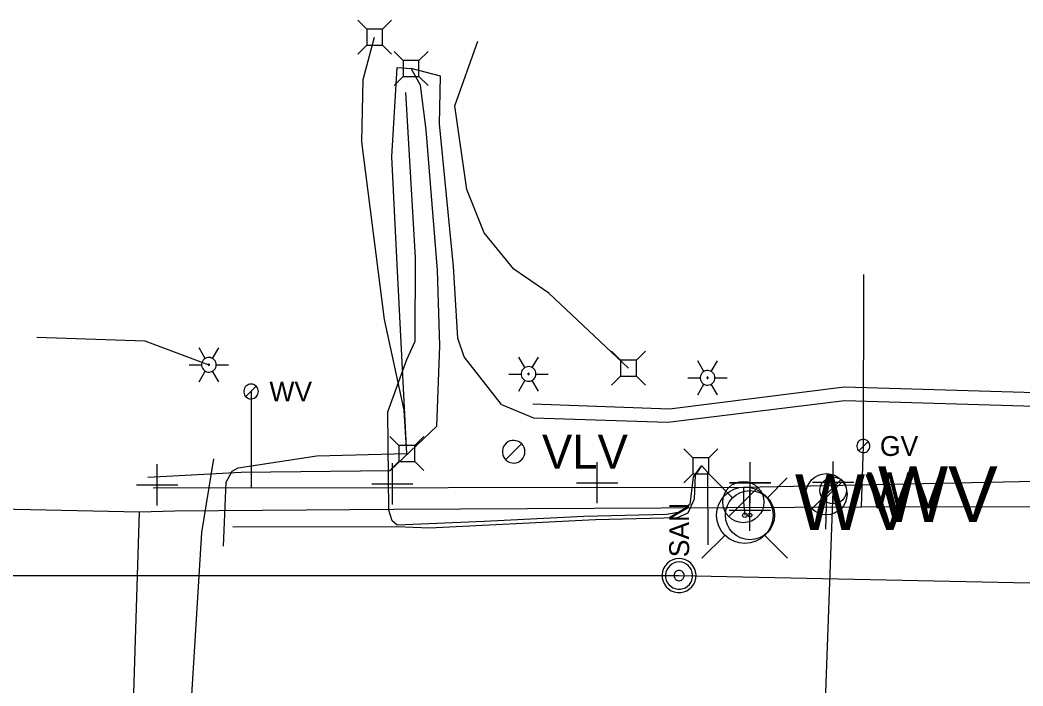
# Model space of a CAD drawing. Extents: x 600849 to 606371, y 330010 to 403088.
# Drawn here: x 601306.7 to 601501.4, y 366159.4 to 366288.7 of the extents above; entities that cross this region are included whole.
import ezdxf

# ---------------------------------------------------------------- set-up
doc = ezdxf.new("R2010")
doc.units = 0
for name, color, linetype in [('E_LTG', 7, 'Continuous'), ('E_SIG', 7, 'Continuous'), ('E_UTL_AG_Bold', 7, 'Continuous'), ('E_UTL_E_UG', 7, 'Continuous'), ('E_UTL_G', 7, 'Continuous'), ('E_UTL_G_UG', 7, 'Continuous'), ('E_UTL_SAN', 7, 'Continuous'), ('E_UTL_SAN_UG', 7, 'Continuous'), ('E_UTL_T_UG', 7, 'Continuous'), ('E_UTL_TV_UG', 7, 'Continuous'), ('E_UTL_VLV', 7, 'Continuous'), ('E_UTL_W', 7, 'Continuous'), ('E_UTL_W_UG', 7, 'Continuous'), ('E_UTL_WHydrant', 7, 'Continuous')]:
    doc.layers.add(name, color=color, linetype=linetype)

# ---------------------------------------------------------------- blocks, each defined once
blk = doc.blocks.new('PED')
at = {"layer": 'E_UTL_AG_Bold'}
for p, q in [((-8, 8), (-16, 16)), ((8, 8), (16, 16)), ((-8, -8), (-16, -16)), ((8, -8), (16, -16))]:
    blk.add_line(p, q, dxfattribs=at)
blk.add_lwpolyline([(-8, -8), (8, -8), (8, 8), (-8, 8)], close=True, dxfattribs=at)
blk = doc.blocks.new('WV')
at = {"layer": 'E_UTL_W'}
blk.add_line((-8.62, -8.62), (8.62, 8.62), dxfattribs=at)
blk.add_circle((0, 0), 12.19, dxfattribs=at)
blk.add_text('WV', height=32.918, dxfattribs=at).set_placement((30.48, -16.46))
blk = doc.blocks.new('HYD')
at = {"layer": 'E_UTL_WHydrant'}
for p, q in [((-11.69, 11.7), (-25.35, 25.35)), ((11.7, 11.7), (25.36, 25.35))]:
    blk.add_line(p, q, dxfattribs=at)
for radius in [16.72, 1.28]:
    blk.add_circle((0, 0), radius, dxfattribs=at)

msp = doc.modelspace()

# ---------------------------------------------------------------- linework, layer by layer
at = {"layer": 'E_LTG'}
for points in [[(601342.6, 366223.01), (601341.41, 366225.07)], [(601344.03, 366223.01), (601345.22, 366225.07)], [(601344.74, 366221.77), (601344.72, 366222.04), (601344.64, 366222.3), (601344.52, 366222.54), (601344.35, 366222.75), (601344.14, 366222.93), (601343.91, 366223.07), (601343.65, 366223.16), (601343.38, 366223.19), (601343.11, 366223.18), (601342.85, 366223.12), (601342.6, 366223.01), (601342.38, 366222.85), (601342.19, 366222.65), (601342.05, 366222.42), (601341.94, 366222.17), (601341.89, 366221.9), (601341.89, 366221.63), (601341.94, 366221.36), (601342.05, 366221.11), (601342.19, 366220.88), (601342.38, 366220.69), (601342.6, 366220.53), (601342.85, 366220.42), (601343.11, 366220.35), (601343.38, 366220.34), (601343.65, 366220.38), (601343.91, 366220.47), (601344.14, 366220.6), (601344.35, 366220.78), (601344.52, 366220.99), (601344.64, 366221.24), (601344.72, 366221.5), (601344.74, 366221.77)], [(601344.74, 366221.77), (601344.72, 366222.04), (601344.64, 366222.3), (601344.52, 366222.54), (601344.35, 366222.75), (601344.14, 366222.93), (601343.91, 366223.07), (601343.65, 366223.16), (601343.38, 366223.19), (601343.11, 366223.18), (601342.85, 366223.12), (601342.6, 366223.01), (601342.38, 366222.85), (601342.19, 366222.65), (601342.05, 366222.42), (601341.94, 366222.17), (601341.89, 366221.9), (601341.89, 366221.63), (601341.94, 366221.36), (601342.05, 366221.11), (601342.19, 366220.88), (601342.38, 366220.69), (601342.6, 366220.53), (601342.85, 366220.42), (601343.11, 366220.35), (601343.38, 366220.34), (601343.65, 366220.38), (601343.91, 366220.47), (601344.14, 366220.6), (601344.35, 366220.78), (601344.52, 366220.99), (601344.64, 366221.24), (601344.72, 366221.5), (601344.74, 366221.77)], [(601344.74, 366221.77), (601344.72, 366222.04), (601344.64, 366222.3), (601344.52, 366222.54), (601344.35, 366222.75), (601344.14, 366222.93), (601343.91, 366223.07), (601343.65, 366223.16), (601343.38, 366223.19), (601343.11, 366223.18), (601342.85, 366223.12), (601342.6, 366223.01), (601342.38, 366222.85), (601342.19, 366222.65), (601342.05, 366222.42), (601341.94, 366222.17), (601341.89, 366221.9), (601341.89, 366221.63), (601341.94, 366221.36), (601342.05, 366221.11), (601342.19, 366220.88), (601342.38, 366220.69), (601342.6, 366220.53), (601342.85, 366220.42), (601343.11, 366220.35), (601343.38, 366220.34), (601343.65, 366220.38), (601343.91, 366220.47), (601344.14, 366220.6), (601344.35, 366220.78), (601344.52, 366220.99), (601344.64, 366221.24), (601344.72, 366221.5), (601344.74, 366221.77)], [(601404.68, 366221.21), (601403.48, 366223.27)], [(601406.1, 366221.21), (601407.3, 366223.27)], [(601339.5, 366221.77), (601341.89, 366221.77)], [(601343.43, 366221.77), (601343.43, 366221.79), (601343.43, 366221.81), (601343.42, 366221.83), (601343.4, 366221.85), (601343.38, 366221.86), (601343.36, 366221.88), (601343.34, 366221.88), (601343.32, 366221.89), (601343.3, 366221.89), (601343.28, 366221.88), (601343.26, 366221.87), (601343.24, 366221.86), (601343.22, 366221.84), (601343.21, 366221.82), (601343.2, 366221.8), (601343.2, 366221.78), (601343.2, 366221.76), (601343.2, 366221.73), (601343.21, 366221.71), (601343.22, 366221.69), (601343.24, 366221.68), (601343.26, 366221.66), (601343.28, 366221.66), (601343.3, 366221.65), (601343.32, 366221.65), (601343.34, 366221.65), (601343.36, 366221.66), (601343.38, 366221.67), (601343.4, 366221.69), (601343.42, 366221.7), (601343.43, 366221.72), (601343.43, 366221.75), (601343.43, 366221.77)], [(601344.74, 366221.77), (601347.13, 366221.77)], [(601406.82, 366219.97), (601406.79, 366220.24), (601406.72, 366220.51), (601406.59, 366220.75), (601406.42, 366220.96), (601406.22, 366221.14), (601405.98, 366221.27), (601405.73, 366221.36), (601405.46, 366221.4), (601405.19, 366221.39), (601404.92, 366221.32), (601404.68, 366221.21), (601404.45, 366221.05), (601404.27, 366220.86), (601404.12, 366220.63), (601404.02, 366220.38), (601403.97, 366220.11), (601403.97, 366219.84), (601404.02, 366219.57), (601404.12, 366219.32), (601404.27, 366219.09), (601404.45, 366218.89), (601404.68, 366218.74), (601404.92, 366218.62), (601405.19, 366218.56), (601405.46, 366218.55), (601405.73, 366218.59), (601405.98, 366218.67), (601406.22, 366218.81), (601406.42, 366218.99), (601406.59, 366219.2), (601406.72, 366219.44), (601406.79, 366219.7), (601406.82, 366219.97)], [(601406.82, 366219.97), (601406.79, 366220.24), (601406.72, 366220.51), (601406.59, 366220.75), (601406.42, 366220.96), (601406.22, 366221.14), (601405.98, 366221.27), (601405.73, 366221.36), (601405.46, 366221.4), (601405.19, 366221.39), (601404.92, 366221.32), (601404.68, 366221.21), (601404.45, 366221.05), (601404.27, 366220.86), (601404.12, 366220.63), (601404.02, 366220.38), (601403.97, 366220.11), (601403.97, 366219.84), (601404.02, 366219.57), (601404.12, 366219.32), (601404.27, 366219.09), (601404.45, 366218.89), (601404.68, 366218.74), (601404.92, 366218.62), (601405.19, 366218.56), (601405.46, 366218.55), (601405.73, 366218.59), (601405.98, 366218.67), (601406.22, 366218.81), (601406.42, 366218.99), (601406.59, 366219.2), (601406.72, 366219.44), (601406.79, 366219.7), (601406.82, 366219.97)], [(601406.82, 366219.97), (601406.79, 366220.24), (601406.72, 366220.51), (601406.59, 366220.75), (601406.42, 366220.96), (601406.22, 366221.14), (601405.98, 366221.27), (601405.73, 366221.36), (601405.46, 366221.4), (601405.19, 366221.39), (601404.92, 366221.32), (601404.68, 366221.21), (601404.45, 366221.05), (601404.27, 366220.86), (601404.12, 366220.63), (601404.02, 366220.38), (601403.97, 366220.11), (601403.97, 366219.84), (601404.02, 366219.57), (601404.12, 366219.32), (601404.27, 366219.09), (601404.45, 366218.89), (601404.68, 366218.74), (601404.92, 366218.62), (601405.19, 366218.56), (601405.46, 366218.55), (601405.73, 366218.59), (601405.98, 366218.67), (601406.22, 366218.81), (601406.42, 366218.99), (601406.59, 366219.2), (601406.72, 366219.44), (601406.79, 366219.7), (601406.82, 366219.97)], [(601439.44, 366220.47), (601438.25, 366222.53)], [(601440.87, 366220.47), (601442.06, 366222.53)], [(601341.41, 366218.47), (601342.6, 366220.53)], [(601345.22, 366218.47), (601344.03, 366220.53)], [(601401.58, 366219.97), (601403.96, 366219.97)], [(601405.51, 366219.97), (601405.51, 366220), (601405.5, 366220.02), (601405.49, 366220.04), (601405.48, 366220.06), (601405.46, 366220.07), (601405.44, 366220.08), (601405.42, 366220.09), (601405.4, 366220.09), (601405.37, 366220.09), (601405.35, 366220.09), (601405.33, 366220.08), (601405.31, 366220.06), (601405.3, 366220.05), (601405.28, 366220.03), (601405.28, 366220.01), (601405.27, 366219.99), (601405.27, 366219.96), (601405.28, 366219.94), (601405.28, 366219.92), (601405.3, 366219.9), (601405.31, 366219.88), (601405.33, 366219.87), (601405.35, 366219.86), (601405.37, 366219.86), (601405.4, 366219.86), (601405.42, 366219.86), (601405.44, 366219.87), (601405.46, 366219.88), (601405.48, 366219.89), (601405.49, 366219.91), (601405.5, 366219.93), (601405.51, 366219.95), (601405.51, 366219.97)], [(601406.82, 366219.97), (601409.2, 366219.97)], [(601436.35, 366219.23), (601438.73, 366219.23)], [(601441.59, 366219.23), (601441.56, 366219.5), (601441.48, 366219.76), (601441.36, 366220.01), (601441.19, 366220.22), (601440.99, 366220.4), (601440.75, 366220.53), (601440.49, 366220.62), (601440.22, 366220.66), (601439.95, 366220.65), (601439.69, 366220.58), (601439.44, 366220.47), (601439.22, 366220.31), (601439.03, 366220.12), (601438.89, 366219.89), (601438.79, 366219.64), (601438.73, 366219.37), (601438.73, 366219.1), (601438.79, 366218.83), (601438.89, 366218.58), (601439.03, 366218.35), (601439.22, 366218.15), (601439.44, 366218), (601439.69, 366217.88), (601439.95, 366217.82), (601440.22, 366217.81), (601440.49, 366217.84), (601440.75, 366217.93), (601440.99, 366218.07), (601441.19, 366218.25), (601441.36, 366218.46), (601441.48, 366218.7), (601441.56, 366218.96), (601441.59, 366219.23)], [(601441.59, 366219.23), (601441.56, 366219.5), (601441.48, 366219.76), (601441.36, 366220.01), (601441.19, 366220.22), (601440.99, 366220.4), (601440.75, 366220.53), (601440.49, 366220.62), (601440.22, 366220.66), (601439.95, 366220.65), (601439.69, 366220.58), (601439.44, 366220.47), (601439.22, 366220.31), (601439.03, 366220.12), (601438.89, 366219.89), (601438.79, 366219.64), (601438.73, 366219.37), (601438.73, 366219.1), (601438.79, 366218.83), (601438.89, 366218.58), (601439.03, 366218.35), (601439.22, 366218.15), (601439.44, 366218), (601439.69, 366217.88), (601439.95, 366217.82), (601440.22, 366217.81), (601440.49, 366217.84), (601440.75, 366217.93), (601440.99, 366218.07), (601441.19, 366218.25), (601441.36, 366218.46), (601441.48, 366218.7), (601441.56, 366218.96), (601441.59, 366219.23)], [(601441.59, 366219.23), (601441.56, 366219.5), (601441.48, 366219.76), (601441.36, 366220.01), (601441.19, 366220.22), (601440.99, 366220.4), (601440.75, 366220.53), (601440.49, 366220.62), (601440.22, 366220.66), (601439.95, 366220.65), (601439.69, 366220.58), (601439.44, 366220.47), (601439.22, 366220.31), (601439.03, 366220.12), (601438.89, 366219.89), (601438.79, 366219.64), (601438.73, 366219.37), (601438.73, 366219.1), (601438.79, 366218.83), (601438.89, 366218.58), (601439.03, 366218.35), (601439.22, 366218.15), (601439.44, 366218), (601439.69, 366217.88), (601439.95, 366217.82), (601440.22, 366217.81), (601440.49, 366217.84), (601440.75, 366217.93), (601440.99, 366218.07), (601441.19, 366218.25), (601441.36, 366218.46), (601441.48, 366218.7), (601441.56, 366218.96), (601441.59, 366219.23)], [(601440.28, 366219.23), (601440.27, 366219.26), (601440.27, 366219.28), (601440.26, 366219.3), (601440.24, 366219.32), (601440.23, 366219.33), (601440.21, 366219.34), (601440.18, 366219.35), (601440.16, 366219.35), (601440.14, 366219.35), (601440.12, 366219.35), (601440.1, 366219.34), (601440.08, 366219.32), (601440.06, 366219.31), (601440.05, 366219.29), (601440.04, 366219.27), (601440.04, 366219.24), (601440.04, 366219.22), (601440.04, 366219.2), (601440.05, 366219.18), (601440.06, 366219.16), (601440.08, 366219.14), (601440.1, 366219.13), (601440.12, 366219.12), (601440.14, 366219.12), (601440.16, 366219.11), (601440.18, 366219.12), (601440.21, 366219.13), (601440.23, 366219.14), (601440.24, 366219.15), (601440.26, 366219.17), (601440.27, 366219.19), (601440.27, 366219.21), (601440.28, 366219.23)], [(601441.59, 366219.23), (601443.97, 366219.23)], [(601403.48, 366216.67), (601404.68, 366218.74)], [(601407.3, 366216.67), (601406.1, 366218.74)], [(601438.25, 366215.93), (601439.44, 366218)], [(601442.06, 366215.93), (601440.87, 366218)]]:
    msp.add_lwpolyline(points, dxfattribs=at)
at = {"layer": 'E_UTL_AG_Bold'}
for points in [[(601373.96, 366286.93), (601372.21, 366288.68)], [(601377.06, 366286.93), (601373.96, 366286.93)], [(601373.96, 366286.93), (601373.96, 366283.83)], [(601377.06, 366286.93), (601378.81, 366288.68)], [(601377.06, 366283.83), (601377.06, 366286.93)], [(601373.96, 366283.83), (601372.21, 366282.08)], [(601373.96, 366283.83), (601377.06, 366283.83)], [(601377.06, 366283.83), (601378.81, 366282.08)], [(601381.02, 366280.85), (601379.27, 366282.6)], [(601384.11, 366280.85), (601385.87, 366282.6)], [(601384.11, 366280.85), (601381.02, 366280.85)], [(601381.02, 366280.85), (601381.02, 366277.75)], [(601384.11, 366277.75), (601384.11, 366280.85)], [(601381.02, 366277.75), (601379.27, 366276)], [(601381.02, 366277.75), (601384.11, 366277.75)], [(601384.11, 366277.75), (601385.87, 366276)], [(601423.24, 366222.64), (601421.49, 366224.4)], [(601426.34, 366222.64), (601423.24, 366222.64)], [(601423.24, 366222.64), (601423.24, 366219.55)], [(601426.34, 366222.64), (601428.09, 366224.4)], [(601426.34, 366219.55), (601426.34, 366222.64)], [(601423.24, 366219.55), (601421.49, 366217.8)], [(601423.24, 366219.55), (601426.34, 366219.55)], [(601426.34, 366219.55), (601428.09, 366217.8)], [(601380.22, 366206.1), (601378.47, 366207.85)], [(601383.32, 366206.1), (601385.07, 366207.85)], [(601383.32, 366206.1), (601380.22, 366206.1)], [(601380.22, 366206.1), (601380.22, 366203)], [(601383.32, 366203), (601383.32, 366206.1)], [(601437.28, 366203.71), (601435.52, 366205.46)], [(601440.37, 366203.71), (601442.12, 366205.46)], [(601440.37, 366203.71), (601437.28, 366203.71)], [(601437.28, 366203.71), (601437.28, 366200.62)], [(601440.37, 366200.62), (601440.37, 366203.71)], [(601380.22, 366203), (601378.47, 366201.25)], [(601380.22, 366203), (601383.32, 366203)], [(601383.32, 366203), (601385.07, 366201.25)], [(601437.28, 366200.62), (601435.52, 366198.86)], [(601437.28, 366200.62), (601440.37, 366200.62)], [(601440.37, 366200.62), (601442.12, 366198.86)]]:
    msp.add_lwpolyline(points, dxfattribs=at)
at = {"layer": 'E_UTL_E_UG'}
for points in [[(601424.8, 366221.11), (601409.35, 366235.66), (601402.54, 366240.31), (601396.77, 366247.4), (601393.43, 366255.82), (601391.06, 366272.06), (601395.56, 366284.59)], [(601331.46, 366199.95), (601349.57, 366200.93), (601378.49, 366201.27), (601387.55, 366209.84), (601388.15, 366225.47), (601387.73, 366240.1), (601385.54, 366267.35), (601384.38, 366276.03), (601382.57, 366279.3)], [(601381.77, 366204.55), (601379.86, 366241.25), (601378.84, 366262.1), (601379.85, 366279.49), (601382.57, 366279.3)], [(601400.11, 366214.04), (601392.89, 366223.32), (601391.68, 366226.9), (601390.83, 366240.86), (601388.11, 366268.56), (601388.32, 366277.77), (601382.57, 366279.3)], [(601400.11, 366214.04), (601406.37, 366211.47), (601432.47, 366210.62), (601466.75, 366214.81), (601505.9, 366213.64), (601510.33, 366214.42), (601513.04, 366217.26), (601512.73, 366230.66)], [(601406.24, 366214.2), (601432.77, 366213.24), (601466.67, 366217.51), (601506.04, 366216.34), (601509.32, 366216.61), (601511.21, 366218.95), (601510.19, 366231.46)], [(601309.91, 366227.12), (601330.85, 366226.4), (601343.32, 366221.77)], [(601337.64, 366080.94), (601337.3, 366092.03), (601339.47, 366149.22), (601341.95, 366189.23), (601344.3, 366203.53)]]:
    msp.add_lwpolyline(points, dxfattribs=at)
at = {"layer": 'E_UTL_G'}
for points in [[(601471.69, 366206), (601471.67, 366206.24), (601471.6, 366206.47), (601471.49, 366206.69), (601471.34, 366206.88), (601471.15, 366207.04), (601470.94, 366207.16), (601470.71, 366207.24), (601470.47, 366207.28), (601470.23, 366207.27), (601469.99, 366207.21), (601469.77, 366207.11), (601469.57, 366206.97), (601469.4, 366206.79), (601469.27, 366206.58), (601469.18, 366206.36), (601469.13, 366206.12), (601469.13, 366205.87), (601469.18, 366205.64), (601469.27, 366205.41), (601469.4, 366205.2), (601469.57, 366205.03), (601469.77, 366204.89), (601469.99, 366204.78), (601470.23, 366204.73), (601470.47, 366204.71), (601470.71, 366204.75), (601470.94, 366204.83), (601471.15, 366204.95), (601471.34, 366205.11), (601471.49, 366205.3), (601471.6, 366205.52), (601471.67, 366205.75), (601471.69, 366206)], [(601469.5, 366205.09), (601471.32, 366206.9)]]:
    msp.add_lwpolyline(points, dxfattribs=at)
at = {"layer": 'E_UTL_G_UG'}
for points in [[(601470.06, 366194.18), (601470.41, 366206), (601470.48, 366239.27)], [(601257.24, 366194.79), (601329.82, 366193.2), (601336.71, 366193.43), (601379.22, 366193.73), (601470.06, 366194.18), (601507.73, 366194.22), (601643.1, 366194.94), (601677.95, 366195.03), (601788.27, 366195.57), (601885.75, 366195.03), (601923.91, 366195.66), (602032.17, 366195.19), (602072.71, 366194.94)], [(601327.97, 366084.19), (601327.71, 366092.59), (601326.77, 366131.9), (601327.76, 366148.86), (601328.59, 366153.91), (601329.82, 366193.2)]]:
    msp.add_lwpolyline(points, dxfattribs=at)
at = {"layer": 'E_UTL_SAN'}
for points in [[(601434.63, 366184.14), (601434, 366184.08), (601433.4, 366183.9), (601432.84, 366183.62), (601432.35, 366183.23), (601431.94, 366182.75), (601431.62, 366182.21), (601431.42, 366181.62), (601431.33, 366181), (601431.36, 366180.37), (601431.51, 366179.76), (601431.77, 366179.19), (601432.13, 366178.68), (601432.59, 366178.25), (601433.11, 366177.91), (601433.7, 366177.67), (601434.31, 366177.55), (601434.94, 366177.55), (601435.56, 366177.67), (601436.14, 366177.91), (601436.67, 366178.25), (601437.12, 366178.68), (601437.48, 366179.19), (601437.74, 366179.76), (601437.89, 366180.37), (601437.92, 366181), (601437.83, 366181.62), (601437.63, 366182.21), (601437.31, 366182.75), (601436.9, 366183.23), (601436.41, 366183.62), (601435.85, 366183.9), (601435.25, 366184.08), (601434.63, 366184.14)], [(601434.63, 366183.48), (601434.13, 366183.43), (601433.64, 366183.29), (601433.2, 366183.06), (601432.8, 366182.75), (601432.48, 366182.37), (601432.22, 366181.94), (601432.06, 366181.46), (601431.99, 366180.96), (601432.01, 366180.46), (601432.13, 366179.98), (601432.34, 366179.52), (601432.63, 366179.11), (601432.99, 366178.76), (601433.42, 366178.49), (601433.88, 366178.31), (601434.38, 366178.21), (601434.88, 366178.21), (601435.37, 366178.31), (601435.84, 366178.49), (601436.26, 366178.76), (601436.62, 366179.11), (601436.91, 366179.52), (601437.12, 366179.98), (601437.24, 366180.46), (601437.26, 366180.96), (601437.19, 366181.46), (601437.03, 366181.94), (601436.78, 366182.37), (601436.45, 366182.75), (601436.05, 366183.06), (601435.61, 366183.29), (601435.13, 366183.43), (601434.63, 366183.48)], [(601434.63, 366181.83), (601434.44, 366181.81), (601434.26, 366181.76), (601434.09, 366181.67), (601433.94, 366181.56), (601433.82, 366181.41), (601433.73, 366181.25), (601433.66, 366181.07), (601433.64, 366180.89), (601433.65, 366180.7), (601433.69, 366180.52), (601433.77, 366180.34), (601433.88, 366180.19), (601434.01, 366180.06), (601434.17, 366179.96), (601434.35, 366179.89), (601434.53, 366179.85), (601434.72, 366179.85), (601434.9, 366179.89), (601435.08, 366179.96), (601435.24, 366180.06), (601435.37, 366180.19), (601435.48, 366180.34), (601435.56, 366180.52), (601435.61, 366180.7), (601435.61, 366180.89), (601435.59, 366181.07), (601435.53, 366181.25), (601435.43, 366181.41), (601435.31, 366181.56), (601435.16, 366181.67), (601434.99, 366181.76), (601434.81, 366181.81), (601434.63, 366181.83)]]:
    msp.add_lwpolyline(points, dxfattribs=at)
at = {"layer": 'E_UTL_SAN_UG'}
for p, q in [((601184, 366180.84), (601434.63, 366180.84)), ((601434.63, 366180.84), (601749.15, 366174.31))]:
    msp.add_line(p, q, dxfattribs=at)
at = {"layer": 'E_UTL_T_UG'}
for points in [[(601438.92, 366202.13), (601437.34, 366199.99), (601436.69, 366194.64), (601434.81, 366193.15), (601432.15, 366192.73), (601416.14, 366192.32), (601396.75, 366191.35), (601379.86, 366190.64), (601378.92, 366191.44), (601378.24, 366193.52), (601378.04, 366212.65), (601381.73, 366222.8), (601383.39, 366226.32), (601383.41, 366242.56), (601381.55, 366274.6)], [(601347.94, 366190.3), (601379.83, 366190.38), (601386.17, 366190.11), (601418.41, 366191.76), (601434.3, 366192.12), (601436.42, 366193.05), (601437.6, 366195.75), (601437.81, 366200.31), (601439.02, 366202.12), (601440.16, 366200.92), (601440.23, 366186.84)]]:
    msp.add_lwpolyline(points, dxfattribs=at)
at = {"layer": 'E_UTL_TV_UG'}
for points in [[(601381.77, 366204.55), (601381.22, 366212.94), (601377.41, 366230.57), (601373, 366265.03), (601373.28, 366277.17), (601375.51, 366285.38)], [(601346.16, 366186.55), (601346.65, 366198.96), (601347.84, 366201.14), (601349.02, 366201.75), (601364.29, 366204.08), (601381.77, 366204.55)]]:
    msp.add_lwpolyline(points, dxfattribs=at)
at = {"layer": 'E_UTL_VLV'}
for points in [[(601404.7, 366204.89), (601404.66, 366205.3), (601404.54, 366205.7), (601404.35, 366206.08), (601404.09, 366206.4), (601403.77, 366206.68), (601403.41, 366206.89), (601403.02, 366207.02), (601402.6, 366207.08), (601402.18, 366207.06), (601401.78, 366206.97), (601401.4, 366206.79), (601401.06, 366206.55), (601400.77, 366206.25), (601400.54, 366205.89), (601400.39, 366205.51), (601400.31, 366205.1), (601400.31, 366204.68), (601400.39, 366204.27), (601400.54, 366203.88), (601400.77, 366203.53), (601401.06, 366203.22), (601401.4, 366202.98), (601401.78, 366202.81), (601402.18, 366202.71), (601402.6, 366202.69), (601403.02, 366202.75), (601403.41, 366202.89), (601403.77, 366203.09), (601404.09, 366203.37), (601404.35, 366203.7), (601404.54, 366204.07), (601404.66, 366204.47), (601404.7, 366204.89)], [(601400.94, 366203.33), (601404.05, 366206.44)]]:
    msp.add_lwpolyline(points, dxfattribs=at)
at = {"layer": 'E_UTL_W'}
for points in [[(601352.93, 366216.59), (601352.9, 366216.86), (601352.83, 366217.12), (601352.7, 366217.36), (601352.54, 366217.57), (601352.33, 366217.75), (601352.1, 366217.88), (601351.84, 366217.97), (601351.57, 366218.01), (601351.3, 366218), (601351.04, 366217.93), (601350.79, 366217.82), (601350.57, 366217.66), (601350.38, 366217.47), (601350.24, 366217.24), (601350.14, 366216.99), (601350.08, 366216.72), (601350.08, 366216.45), (601350.14, 366216.18), (601350.24, 366215.93), (601350.38, 366215.7), (601350.57, 366215.51), (601350.79, 366215.35), (601351.04, 366215.24), (601351.3, 366215.17), (601351.57, 366215.16), (601351.84, 366215.2), (601352.1, 366215.29), (601352.33, 366215.42), (601352.54, 366215.6), (601352.7, 366215.81), (601352.83, 366216.06), (601352.9, 366216.32), (601352.93, 366216.59)], [(601350.5, 366215.58), (601352.51, 366217.59)], [(601462.73, 366195.53), (601466.39, 366199.2)]]:
    msp.add_lwpolyline(points, dxfattribs=at)
msp.add_circle((601464.56, 366197.37), 2.59, dxfattribs=at)
at = {"layer": 'E_UTL_W_UG'}
for points in [[(601351.5, 366216.59), (601351.5, 366197.91)], [(601332.47, 366197.89), (601447.12, 366198.03), (601463.29, 366198.33), (601513.23, 366199.35), (601564.74, 366200.47), (601720.49, 366201.24), (601753.76, 366201.15), (601883.86, 366200.37), (601941.58, 366200.84), (602013.66, 366202.16), (602030.81, 366201), (602038.67, 366198.62), (602042.58, 366198.35)], [(601333.26, 366194.47), (601333.26, 366202.47)], [(601378.95, 366194.65), (601378.95, 366202.65)], [(601418.71, 366194.87), (601418.71, 366202.87)], [(601448.4, 366194.89), (601448.4, 366202.89)], [(601448.44, 366194.87), (601448.44, 366202.87)], [(601464.53, 366194.96), (601464.53, 366202.96)], [(601329.26, 366198.47), (601337.26, 366198.47)], [(601374.95, 366198.65), (601382.95, 366198.65)], [(601414.71, 366198.87), (601422.71, 366198.87)], [(601444.4, 366198.89), (601452.4, 366198.89)], [(601444.44, 366198.87), (601452.44, 366198.87)], [(601447.12, 366198.03), (601447.11, 366195.11), (601447.39, 366192.55)], [(601448.38, 366189.55), (601448.38, 366197.55)], [(601460.53, 366198.96), (601468.53, 366198.96)], [(601464.53, 366198.96), (601462.16, 366133.43), (601462.21, 366083.12)], [(601463.29, 366198.33), (601463.24, 366196.64), (601463.08, 366189.83)], [(601444.38, 366193.55), (601452.38, 366193.55)]]:
    msp.add_lwpolyline(points, dxfattribs=at)
at = {"layer": 'E_UTL_WHydrant'}
for points in [[(601445.05, 366195.9), (601441.16, 366199.8)], [(601451.73, 366195.9), (601455.62, 366199.8)]]:
    msp.add_lwpolyline(points, dxfattribs=at)
for radius in [4.77, 0.365]:
    msp.add_circle((601448.39, 366192.57), radius, dxfattribs=at)

# ---------------------------------------------------------------- block references
at = {"layer": 'E_SIG'}
for name, p, xscale, yscale in [('PED', (601381.54, 366222.94), 3.280833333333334e-09, 3.280833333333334e-09), ('WV', (601463.24, 366196.64), 0.32808333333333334, 0.32808333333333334), ('WV', (601447.11, 366195.11), 0.32808333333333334, 0.32808333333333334)]:
    msp.add_blockref(name, p, dxfattribs=dict(at, xscale=xscale, yscale=yscale))
at = {"layer": 'E_SIG', "xscale": 0.32808333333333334, "yscale": 0.32808333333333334, "rotation": 180}
msp.add_blockref('HYD', (601447.39, 366192.55), dxfattribs=at)

# ---------------------------------------------------------------- texts
at = {"layer": 'E_UTL_G'}
msp.add_text('GV', height=3.85, dxfattribs=at).set_placement((601473.62, 366204.07))
at = {"layer": 'E_UTL_SAN'}
msp.add_text('SAN', height=3.849, rotation=90, dxfattribs=at).set_placement((601436.57, 366184.4))
at = {"layer": 'E_UTL_VLV'}
msp.add_text('VLV', height=6.6, dxfattribs=at).set_placement((601408, 366201.59))
at = {"layer": 'E_UTL_W'}
for height, p in [(3.85, (601355.07, 366214.66)), (7, (601471.04, 366193.87))]:
    msp.add_text('WV', height=height, dxfattribs=at).set_placement(p)

doc.saveas('drawing.dxf')
